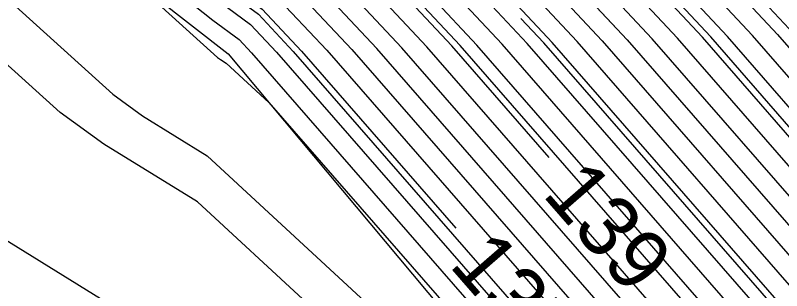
# Model space of a CAD drawing. Extents: x 2354170 to 2357230, y 866100 to 868290.
# Drawn here: x 2355262.37 to 2355287.59, y 867361.49 to 867370.56 of the extents above; entities that cross this region are included whole.
import ezdxf

# ---------------------------------------------------------------- set-up
doc = ezdxf.new("R2010")
doc.units = 0
for name, color, linetype in [('Default', 7, 'Continuous'), ('DTM Contours Major', 7, 'Continuous'), ('DTM Contours Minor', 7, 'Continuous'), ('PH Exist DTM Breakline', 7, 'Continuous')]:
    doc.layers.add(name, color=color, linetype=linetype)

msp = doc.modelspace()

# ---------------------------------------------------------------- linework, layer by layer
at = {"layer": 'Default'}
for points in [[(2355306.814, 867329.532), (2355304.091, 867335.365), (2355299.954, 867349.931), (2355299.925, 867350.006), (2355289.127, 867363.131), (2355283.332, 867369.784), (2355275.862, 867377.77), (2355260.316, 867389.261), (2355259.672, 867389.773), (2355259.654, 867389.783), (2355249.493, 867395.592), (2355235.164, 867403.694), (2355229.714, 867406.903), (2355217.375, 867413.694), (2355205.176, 867421.127), (2355204.281, 867421.673), (2355196.087, 867426.481)], [(2355194.728, 867425.873), (2355203.967, 867420.451), (2355204.759, 867419.968), (2355215.546, 867413.395), (2355229.155, 867405.905), (2355233.984, 867403.062), (2355249.667, 867394.194), (2355258.653, 867389.057), (2355258.727, 867389.015), (2355261.386, 867386.903), (2355275.096, 867376.769), (2355281.684, 867369.726), (2355288.916, 867361.423), (2355298.503, 867349.771), (2355299.346, 867347.54), (2355303.04, 867334.535), (2355305.472, 867329.327), (2355306.138, 867327.003), (2355307.428, 867319.909), (2355309.032, 867310.676), (2355309.288, 867309.033), (2355309.726, 867299.906), (2355310.819, 867287.141), (2355311.856, 867273.989)], [(2355311.297, 867273.574), (2355310.188, 867287.632), (2355309.159, 867299.659), (2355308.746, 867308.258), (2355308.288, 867311.199), (2355306.779, 867319.882), (2355305.566, 867326.554), (2355304.8, 867329.224), (2355302.515, 867334.12), (2355299.043, 867346.344), (2355297.792, 867349.653), (2355288.811, 867360.569), (2355280.86, 867369.697), (2355274.713, 867376.269), (2355261.921, 867385.724), (2355258.255, 867388.636), (2355258.152, 867388.695), (2355249.755, 867393.495), (2355233.393, 867402.746), (2355228.876, 867405.406), (2355214.632, 867413.246), (2355204.551, 867419.389), (2355203.81, 867419.84), (2355194.048, 867425.569)], [(2355310.179, 867272.744), (2355308.928, 867288.613), (2355308.025, 867299.165), (2355307.663, 867306.709), (2355306.8, 867312.243), (2355305.482, 867319.828), (2355304.422, 867325.656), (2355303.458, 867329.019), (2355301.464, 867333.29), (2355298.436, 867343.953), (2355296.369, 867349.418), (2355288.6, 867358.86), (2355279.211, 867369.64), (2355273.947, 867375.268), (2355262.991, 867383.366), (2355257.31, 867387.879), (2355257.151, 867387.969), (2355249.929, 867392.097), (2355232.213, 867402.115), (2355228.317, 867404.408), (2355212.802, 867412.948), (2355204.133, 867418.23), (2355203.497, 867418.618), (2355192.688, 867424.961)], [(2355309.62, 867272.329), (2355308.298, 867289.104), (2355307.458, 867298.918), (2355307.121, 867305.935), (2355306.055, 867312.765), (2355304.833, 867319.801), (2355303.85, 867325.207), (2355302.787, 867328.917), (2355300.939, 867332.875), (2355298.132, 867342.758), (2355295.658, 867349.3), (2355288.495, 867358.006), (2355278.387, 867369.611), (2355273.564, 867374.768), (2355263.526, 867382.188), (2355256.838, 867387.5), (2355256.65, 867387.606), (2355250.016, 867391.398), (2355231.622, 867401.799), (2355228.038, 867403.909), (2355211.888, 867412.799), (2355203.925, 867417.65), (2355203.34, 867418.007), (2355192.009, 867424.657)], [(2355309.062, 867271.915), (2355307.667, 867289.594), (2355306.89, 867298.671), (2355306.579, 867305.16), (2355305.311, 867313.288), (2355304.185, 867319.774), (2355303.278, 867324.758), (2355302.115, 867328.814), (2355300.414, 867332.46), (2355297.828, 867341.562), (2355294.947, 867349.182), (2355288.39, 867357.152), (2355277.563, 867369.583), (2355273.181, 867374.268), (2355264.061, 867381.009), (2355256.365, 867387.121), (2355256.149, 867387.243), (2355250.103, 867390.699), (2355231.032, 867401.483), (2355227.758, 867403.41), (2355210.973, 867412.649), (2355203.716, 867417.071), (2355203.183, 867417.396), (2355191.329, 867424.353)], [(2355206.22, 867424.024), (2355221.949, 867414.44), (2355231.11, 867409.398), (2355238.116, 867405.273), (2355249.057, 867399.086), (2355257.354, 867394.343), (2355259.793, 867392.978), (2355261.005, 867392.222), (2355262.771, 867391.102), (2355271.19, 867385.141), (2355277.777, 867380.272), (2355287.454, 867369.927), (2355289.653, 867367.402), (2355293.804, 867362.357), (2355301.34, 867353.075), (2355302.658, 867350.99), (2355304.404, 867345.586), (2355306.717, 867337.441)], [(2355307.944, 867271.085), (2355306.407, 867290.576), (2355305.756, 867298.177), (2355305.495, 867303.612), (2355303.823, 867314.332), (2355302.887, 867319.72), (2355302.134, 867323.86), (2355300.773, 867328.609), (2355299.363, 867331.629), (2355297.221, 867339.171), (2355293.525, 867348.947), (2355288.179, 867355.444), (2355275.914, 867369.525), (2355272.414, 867373.267), (2355265.131, 867378.651), (2355255.42, 867386.364), (2355255.148, 867386.518), (2355250.278, 867389.302), (2355229.851, 867400.851), (2355227.2, 867402.412), (2355209.144, 867412.351), (2355203.299, 867415.912), (2355202.87, 867416.174), (2355189.969, 867423.745)], [(2355307.385, 867270.67), (2355305.776, 867291.066), (2355305.189, 867297.93), (2355304.953, 867302.837), (2355303.079, 867314.855), (2355302.239, 867319.693), (2355301.562, 867323.411), (2355300.102, 867328.507), (2355298.838, 867331.214), (2355296.917, 867337.975), (2355292.814, 867348.829), (2355288.074, 867354.59), (2355275.09, 867369.497), (2355272.031, 867372.767), (2355265.666, 867377.472), (2355254.948, 867385.985), (2355254.647, 867386.155), (2355250.365, 867388.603), (2355229.261, 867400.535), (2355226.92, 867401.913), (2355208.229, 867412.202), (2355203.09, 867415.333), (2355202.713, 867415.563), (2355189.29, 867423.441)], [(2355306.192, 867337.025), (2355303.505, 867346.484), (2355302.114, 867350.792), (2355301.063, 867352.454), (2355295.055, 867359.854), (2355289.548, 867366.548), (2355286.629, 867369.898), (2355277.394, 867379.772), (2355268.618, 867386.259), (2355262.13, 867390.852), (2355260.769, 867391.716), (2355259.835, 867392.298), (2355257.955, 867393.351), (2355249.144, 867398.387), (2355237.526, 867404.957), (2355230.831, 867408.899), (2355221.034, 867414.291), (2355206.011, 867423.444)], [(2355305.667, 867336.61), (2355302.607, 867347.382), (2355301.57, 867350.594), (2355300.786, 867351.833), (2355296.307, 867357.35), (2355289.442, 867365.694), (2355285.805, 867369.87), (2355277.011, 867379.271), (2355266.046, 867387.376), (2355261.488, 867390.603), (2355260.532, 867391.21), (2355259.876, 867391.619), (2355258.556, 867392.358), (2355249.232, 867397.689), (2355236.935, 867404.641), (2355230.551, 867408.4), (2355220.119, 867414.142), (2355205.802, 867422.865)], [(2355187.93, 867422.833), (2355202.399, 867414.341), (2355202.673, 867414.174), (2355206.4, 867411.903), (2355226.362, 867400.916), (2355228.081, 867399.904), (2355250.539, 867387.205), (2355253.646, 867385.429), (2355254.003, 867385.227), (2355266.736, 867375.114), (2355271.265, 867371.766), (2355273.442, 867369.439), (2355287.864, 867352.881), (2355291.391, 867348.593), (2355296.31, 867335.584), (2355297.787, 867330.384), (2355298.759, 867328.302), (2355300.419, 867322.514), (2355300.941, 867319.64), (2355301.591, 867315.899), (2355303.869, 867301.288), (2355304.054, 867297.436), (2355304.516, 867292.047), (2355306.267, 867269.841)], [(2355187.25, 867422.529), (2355202.242, 867413.73), (2355202.464, 867413.595), (2355205.485, 867411.754), (2355226.083, 867400.417), (2355227.49, 867399.588), (2355250.626, 867386.506), (2355253.145, 867385.066), (2355253.531, 867384.848), (2355267.271, 867373.935), (2355270.882, 867371.266), (2355272.618, 867369.41), (2355287.758, 867352.027), (2355290.68, 867348.476), (2355296.007, 867334.389), (2355297.262, 867329.969), (2355298.088, 867328.199), (2355299.847, 867322.065), (2355300.293, 867319.613), (2355300.847, 867316.422), (2355303.328, 867300.514), (2355303.487, 867297.189), (2355303.885, 867292.538), (2355305.708, 867269.426)], [(2355307.485, 867329.634), (2355304.616, 867335.78), (2355300.81, 867349.179), (2355300.481, 867350.199), (2355300.232, 867350.592), (2355298.811, 867352.343), (2355289.232, 867363.985), (2355284.157, 867369.812), (2355276.245, 867378.271), (2355260.902, 867389.612), (2355260.206, 867390.105), (2355260.06, 867390.198), (2355259.959, 867390.26), (2355259.758, 867390.373), (2355249.406, 867396.291), (2355235.755, 867404.009), (2355229.993, 867407.402), (2355218.29, 867413.843), (2355205.385, 867421.706), (2355204.437, 867422.284)], [(2355185.891, 867421.921), (2355201.929, 867412.508), (2355202.047, 867412.436), (2355203.656, 867411.455), (2355225.524, 867399.419), (2355226.31, 867398.956), (2355250.801, 867385.108), (2355252.144, 867384.341), (2355252.586, 867384.091), (2355268.341, 867371.577), (2355270.116, 867370.265), (2355270.969, 867369.353), (2355287.548, 867350.319), (2355289.258, 867348.24), (2355295.399, 867331.997), (2355296.211, 867329.139), (2355296.746, 867327.994), (2355298.703, 867321.167), (2355298.995, 867319.559), (2355299.359, 867317.466), (2355302.244, 867298.965), (2355302.353, 867296.695), (2355302.625, 867293.519), (2355304.59, 867268.596)], [(2355185.211, 867421.617), (2355201.772, 867411.897), (2355201.838, 867411.856), (2355202.741, 867411.306), (2355225.245, 867398.92), (2355225.719, 867398.64), (2355250.888, 867384.409), (2355251.643, 867383.978), (2355252.113, 867383.712), (2355268.876, 867370.398), (2355269.733, 867369.765), (2355270.145, 867369.324), (2355287.443, 867349.465), (2355288.547, 867348.122), (2355295.096, 867330.802), (2355295.686, 867328.724), (2355296.074, 867327.892), (2355298.131, 867320.718), (2355298.347, 867319.532), (2355298.615, 867317.988), (2355301.702, 867298.19), (2355301.786, 867296.448), (2355301.994, 867294.01), (2355304.031, 867268.182)], [(2355184.531, 867421.313), (2355201.615, 867411.286), (2355201.63, 867411.277), (2355201.827, 867411.157), (2355224.965, 867398.421), (2355225.129, 867398.325), (2355250.975, 867383.71), (2355251.142, 867383.615), (2355251.641, 867383.333), (2355265.932, 867371.982), (2355269.03, 867369.176), (2355269.12, 867369.112), (2355269.313, 867368.992), (2355270.715, 867367.694), (2355287.337, 867348.61), (2355287.836, 867348.005), (2355294.792, 867329.606), (2355295.161, 867328.309), (2355295.403, 867327.789)], [(2355279.939, 867365.88), (2355276.739, 867369.554), (2355272.797, 867373.767), (2355264.596, 867379.83), (2355255.893, 867386.742), (2355255.649, 867386.881), (2355250.191, 867390.001), (2355230.442, 867401.167), (2355227.479, 867402.911), (2355210.058, 867412.5), (2355203.507, 867416.492), (2355203.026, 867416.785), (2355196.789, 867420.446)], [(2355193.706, 867418.037), (2355202.086, 867413.119), (2355202.256, 867413.015), (2355204.571, 867411.605), (2355225.803, 867399.918), (2355226.9, 867399.272), (2355250.714, 867385.807), (2355252.644, 867384.704), (2355253.058, 867384.47), (2355267.806, 867372.756), (2355270.499, 867370.765), (2355271.793, 867369.382), (2355276.871, 867363.552)], [(2355212.573, 867415.913), (2355216.461, 867413.545), (2355229.434, 867406.404), (2355234.574, 867403.378), (2355249.58, 867394.893), (2355259.153, 867389.42), (2355259.2, 867389.394), (2355260.851, 867388.082), (2355275.479, 867377.27), (2355282.508, 867369.755), (2355289.021, 867362.277), (2355292.738, 867357.76)], [(2355303.078, 867343.461), (2355301.709, 867348.281), (2355301.025, 867350.397), (2355300.509, 867351.213), (2355297.559, 867354.847), (2355289.337, 867364.84), (2355284.981, 867369.841), (2355276.628, 867378.771), (2355263.474, 867388.494), (2355260.847, 867390.354), (2355260.296, 867390.704), (2355259.918, 867390.94), (2355259.157, 867391.366), (2355249.319, 867396.99), (2355236.345, 867404.325), (2355230.272, 867407.901), (2355229.844, 867408.137)], [(2355300.91, 867269.093), (2355300.749, 867287.297), (2355300.103, 867295.482), (2355300.084, 867295.707), (2355300.076, 867295.867), (2355297.823, 867310.319), (2355295.938, 867319.167), (2355295.718, 867319.328), (2355294.626, 867320.667), (2355291.604, 867328.068), (2355284.007, 867339.93), (2355281.64, 867346.677), (2355267.421, 867359.833), (2355261.444, 867363.533), (2355258.669, 867365.538), (2355250.05, 867373.344), (2355249.779, 867373.511), (2355237.967, 867381.95), (2355224.765, 867390.014), (2355216.946, 867393.628), (2355206.008, 867399.059), (2355189.238, 867406.695)], [(2355296.148, 867338.011), (2355292.103, 867348.711), (2355287.969, 867353.735), (2355274.266, 867369.468), (2355271.648, 867372.266), (2355266.201, 867376.293), (2355254.475, 867385.606), (2355254.146, 867385.792), (2355250.452, 867387.904), (2355228.671, 867400.22), (2355226.641, 867401.415), (2355223.487, 867403.151)], [(2355291.214, 867337.07), (2355288.738, 867343.621), (2355286.762, 867346.705), (2355286.405, 867347.722), (2355268.367, 867364.413), (2355265.282, 867366.322), (2355263.85, 867367.357), (2355250.898, 867379.087), (2355250.49, 867379.339), (2355245.561, 867382.86), (2355224.801, 867395.54), (2355222.287, 867396.702), (2355215.857, 867399.895)], [(2355308.979, 867294.89), (2355308.592, 867299.412), (2355308.204, 867307.484), (2355307.544, 867311.721), (2355306.131, 867319.855), (2355304.994, 867326.105), (2355304.129, 867329.122), (2355301.99, 867333.705), (2355298.739, 867345.149), (2355297.081, 867349.535), (2355288.706, 867359.715), (2355280.036, 867369.669), (2355274.33, 867375.769), (2355267.119, 867381.099)]]:
    msp.add_lwpolyline(points, dxfattribs=at)
at = {"layer": 'DTM Contours Major'}
msp.add_lwpolyline([(2355310.101, 867278.738), (2355309.348, 867288.286), (2355308.403, 867299.329), (2355308.024, 867307.226), (2355307.296, 867311.895), (2355305.915, 867319.846), (2355304.803, 867325.955), (2355303.905, 867329.088), (2355301.815, 867333.566), (2355298.638, 867344.75), (2355296.843, 867349.496), (2355288.671, 867359.43), (2355279.761, 867369.659), (2355279.011, 867370.461)], dxfattribs=at)
at = {"layer": 'DTM Contours Minor'}
for points in [[(2355306.125, 867279.145), (2355305.146, 867291.557), (2355304.622, 867297.683), (2355304.411, 867302.063), (2355302.335, 867315.377), (2355301.59, 867319.667), (2355300.99, 867322.963), (2355299.431, 867328.404), (2355298.312, 867330.799), (2355296.614, 867336.78), (2355292.103, 867348.711), (2355287.969, 867353.735), (2355274.266, 867369.468), (2355271.648, 867372.266), (2355266.201, 867376.293), (2355254.475, 867385.606), (2355254.146, 867385.792), (2355250.452, 867387.904), (2355228.671, 867400.22), (2355226.641, 867401.415), (2355207.315, 867412.052), (2355202.882, 867414.753), (2355202.556, 867414.952), (2355188.785, 867423.034)], [(2355305.317, 867336.334), (2355302.008, 867347.981), (2355301.207, 867350.463), (2355300.601, 867351.42), (2355297.142, 867355.681), (2355289.372, 867365.124), (2355285.256, 867369.851), (2355276.756, 867378.938), (2355264.331, 867388.122), (2355261.061, 867390.437), (2355260.375, 867390.872), (2355259.904, 867391.166), (2355258.956, 867391.697), (2355249.29, 867397.223), (2355236.542, 867404.431), (2355230.365, 867408.067), (2355219.51, 867414.042), (2355205.663, 867422.479)], [(2355190.045, 867417.608), (2355198.794, 867410.12), (2355202.571, 867408.4), (2355224.068, 867397.727), (2355224.813, 867397.382), (2355248.093, 867383.164), (2355250.728, 867381.281), (2355251.18, 867381.002), (2355265.576, 867367.963), (2355266.561, 867367.252), (2355268.682, 867365.939), (2355284.117, 867351.658), (2355287.267, 867348.041), (2355287.362, 867347.926), (2355294.59, 867328.809), (2355294.81, 867328.032), (2355294.956, 867327.721), (2355297.178, 867319.97), (2355297.265, 867319.487), (2355297.375, 867318.859), (2355298.497, 867311.66)], [(2355308.689, 867271.638), (2355307.247, 867289.921), (2355306.512, 867298.506), (2355306.218, 867304.644), (2355304.815, 867313.636), (2355303.752, 867319.756), (2355302.897, 867324.459), (2355301.668, 867328.746), (2355300.063, 867332.183), (2355297.626, 867340.765), (2355294.473, 867349.104), (2355288.32, 867356.583), (2355277.013, 867369.564), (2355272.925, 867373.934), (2355264.418, 867380.223), (2355256.05, 867386.869), (2355255.815, 867387.001), (2355250.162, 867390.234), (2355239.564, 867396.225)], [(2355261.819, 867377.26), (2355267.985, 867372.363), (2355270.372, 867370.598), (2355271.519, 867369.372), (2355287.618, 867350.888), (2355289.732, 867348.319), (2355295.602, 867332.794), (2355296.561, 867329.416), (2355297.193, 867328.063), (2355299.084, 867321.466), (2355299.428, 867319.577), (2355299.855, 867317.118), (2355302.605, 867299.481), (2355302.731, 867296.859), (2355303.045, 867293.192), (2355304.963, 867268.873)], [(2355276.883, 867375.768), (2355282.508, 867369.755), (2355289.021, 867362.277), (2355299.214, 867349.889), (2355299.65, 867348.735), (2355303.566, 867334.95), (2355306.143, 867329.429), (2355306.71, 867327.452), (2355308.077, 867319.936), (2355309.776, 867310.154), (2355309.83, 867309.807), (2355309.975, 867306.788), (2355310.308, 867300.018), (2355310.374, 867299.217), (2355311.449, 867286.65), (2355312.415, 867274.403)], [(2355317.338, 867269.589), (2355316.141, 867277.169), (2355315.651, 867283.38), (2355315.106, 867289.752), (2355314.258, 867300.065), (2355313.872, 867307.912), (2355313.706, 867310.644), (2355312.376, 867318.999), (2355312.292, 867320.202), (2355311.978, 867321.459), (2355310.548, 867330.023), (2355310.451, 867330.507), (2355309.975, 867331.489), (2355307.068, 867337.717), (2355305.003, 867344.987), (2355303.021, 867351.122), (2355301.524, 867353.488), (2355292.969, 867364.026), (2355289.723, 867367.972), (2355288.003, 867369.946), (2355284.542, 867373.646)]]:
    msp.add_lwpolyline(points, dxfattribs=at)
at = {"layer": 'PH Exist DTM Breakline'}
msp.add_lwpolyline([(2354998.987, 867523.883), (2355031.67, 867506.785), (2355063.384, 867490.232), (2355116.195, 867460.277), (2355149.553, 867441.314), (2355183.938, 867421.048), (2355201.572, 867411.115), (2355224.818, 867398.158), (2355251.509, 867383.227), (2355269.376, 867369.298), (2355287.251, 867347.908), (2355294.287, 867327.619), (2355296.523, 867319.456), (2355299.911, 867295.631), (2355302.764, 867267.241), (2355304.13, 867236.824), (2355305.048, 867209.593), (2355306.062, 867178.614), (2355306.867, 867134.639), (2355307.678, 867102.256), (2355309.303, 867062.926), (2355310.069, 867028.808), (2355310.233, 866999.689)], dxfattribs=at)

# ---------------------------------------------------------------- texts
at = {"layer": 'Default'}
for s, p in [('139', (2355279.681, 867364.653)), ('137', (2355276.613, 867362.325))]:
    msp.add_text(s, height=2, rotation=311.0558, dxfattribs=at).set_placement(p)

doc.saveas('drawing.dxf')
